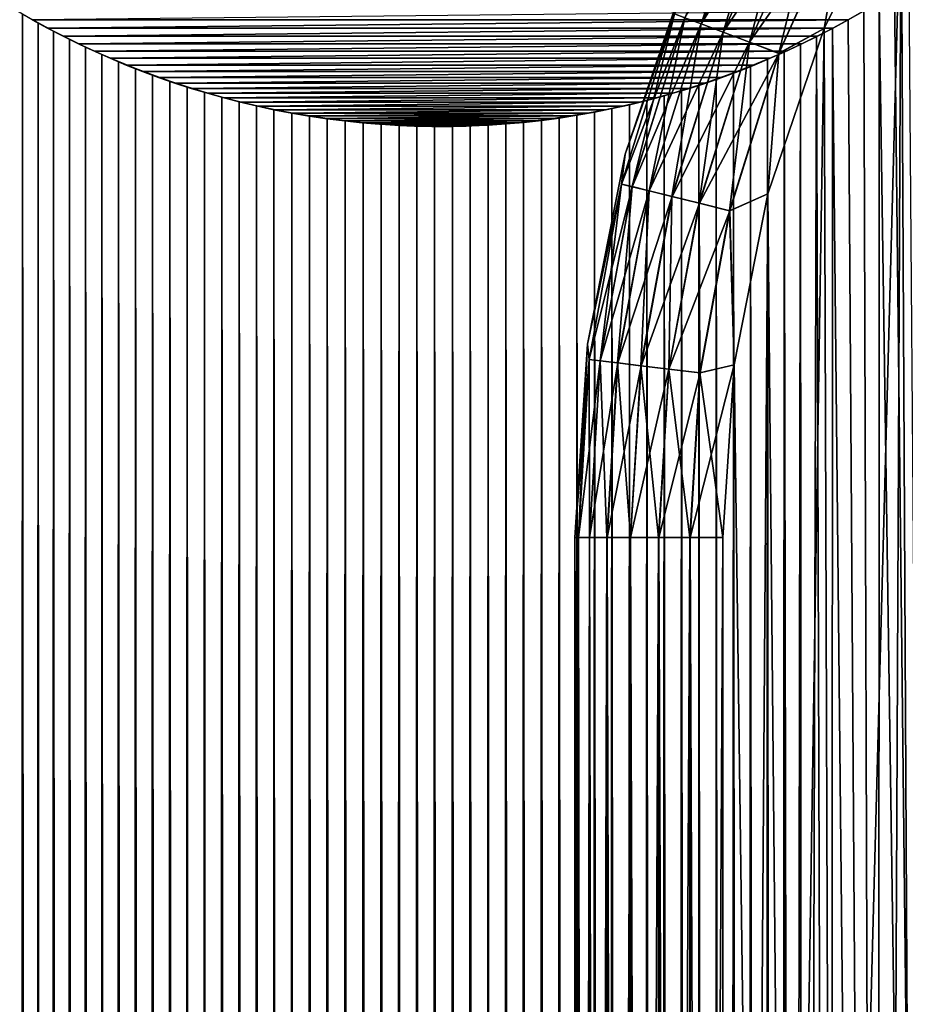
# Model space of a CAD drawing. Header units: metres. Extents: x -205 to 205, y -104 to 104.
# Tile 358 of 656: x -199.35 to -193.37, y 51.49 to 58.14. Entities that reach past the tile are written whole.
import ezdxf

# ---------------------------------------------------------------- set-up
doc = ezdxf.new("R2010")
doc.units = ezdxf.units.M
doc.layers.add('solid_01_2-CONSUMER_EHM_BOX_SW0001', color=7, linetype='CONTINUOUS')

msp = doc.modelspace()

# ---------------------------------------------------------------- linework, layer by layer
at = {"layer": 'solid_01_2-CONSUMER_EHM_BOX_SW0001'}
for points in [[(-200.010849, -74.958488), (-200.010773, 75.041512), (-0.010778, 75.04142)], [(-0.010849, -74.95858), (-200.010849, -74.958488), (-0.010778, 75.04142)], [(-194.606049, 13.945733, 69), (-192.744415, 60.122799, 69), (-192.603119, 54.645905, 69)], [(-194.606049, 13.945733, 69), (-193.399063, 59.142429, 69), (-192.744415, 60.122799, 69)], [(-193.048401, -8.985271, 75), (-192.744415, 60.122799, 75), (-193.399063, 59.142429, 75)], [(-194.860794, 58.157139, 69.566925), (-194.37001, 59.247421, 69.566925), (-194.749435, 58.114895, 69.377037)], [(-194.37001, 59.247421, 69.566925), (-194.264542, 59.192062, 69.377037), (-194.749435, 58.114895, 69.377037)], [(-194.748779, 58.114643, 74.62384), (-194.263931, 59.191738, 74.62384), (-194.860336, 58.156963, 74.43409)], [(-194.749435, 58.114895, 69.377037), (-194.264542, 59.192062, 69.377037), (-194.601318, 58.058708, 69.218445)], [(-194.123505, 59.118027, 74.782249), (-194.263931, 59.191738, 74.62384), (-194.748779, 58.114643, 74.62384)], [(-194.606049, 13.945733, 69), (-193.920029, 58.084747, 69), (-193.399063, 59.142429, 69)], [(-194.264542, 59.192062, 69.377037), (-194.124283, 59.118435, 69.218445), (-194.601318, 58.058708, 69.218445)], [(-193.701996, -6.446854, 75), (-193.399063, 59.142429, 75), (-193.920029, 58.084743, 75)], [(-193.767975, 58.9314, 74.975174), (-193.920029, 58.084743, 75), (-193.399063, 59.142429, 75)], [(-193.768951, 58.931908, 69.02507), (-193.399063, 59.142429, 69), (-193.920029, 58.084747, 69)], [(-193.701996, -6.446854, 75), (-193.048401, -8.985271, 75), (-193.399063, 59.142429, 75)], [(-194.600494, 58.058399, 74.782249), (-194.123505, 59.118027, 74.782249), (-194.748779, 58.114643, 74.62384)], [(-194.601318, 58.058708, 69.218445), (-194.124283, 59.118435, 69.218445), (-194.423904, 57.991409, 69.099129)], [(-193.955383, 59.02977, 74.90136), (-194.123505, 59.118027, 74.782249), (-194.600494, 58.058399, 74.782249)], [(-194.124283, 59.118435, 69.218445), (-193.956268, 59.030239, 69.099129), (-194.423904, 57.991409, 69.099129)], [(-194.422958, 57.991051, 74.90136), (-193.955383, 59.02977, 74.90136), (-194.600494, 58.058399, 74.782249)], [(-194.423904, 57.991409, 69.099129), (-193.956268, 59.030239, 69.099129), (-194.226089, 57.916374, 69.02507)], [(-193.767975, 58.9314, 74.975174), (-193.955383, 59.02977, 74.90136), (-194.422958, 57.991051, 74.90136)], [(-193.956268, 59.030239, 69.099129), (-193.768951, 58.931908, 69.02507), (-194.226089, 57.916374, 69.02507)], [(-194.225067, 57.915985, 74.975174), (-193.767975, 58.9314, 74.975174), (-194.422958, 57.991051, 74.90136)], [(-194.226089, 57.916374, 69.02507), (-193.768951, 58.931908, 69.02507), (-193.920029, 58.084747, 69)], [(-194.225067, 57.915985, 74.975174), (-193.920029, 58.084743, 75), (-193.767975, 58.9314, 74.975174)], [(-194.841644, 58.4729, 74), (-195.262192, 57.234287, 74), (-194.929581, 58.183231, 74.222519)], [(-195.262192, 57.234287, 70), (-195.262192, 57.234287, 74), (-194.841644, 58.4729, 74)], [(-195.262192, 57.234287, 70), (-194.841644, 58.4729, 74), (-194.841644, 58.4729, 70)], [(-195.262192, 57.234287, 70), (-194.841644, 58.4729, 70), (-194.929825, 58.183319, 69.778572)], [(-193.115158, 28.704361, 1.5), (-193.344589, 58.400642, 1.5), (-193.445541, 58.333149, 1.5)], [(-193.115158, 28.704361, 1.5), (-193.445541, 58.333149, 1.5), (-193.548065, 58.267643, 1.5)], [(-193.55423, 27.846224, 1.5), (-193.548065, 58.267643, 1.5), (-193.651993, 58.204315, 1.5)], [(-193.55423, 27.846224, 1.5), (-193.115158, 28.704361, 1.5), (-193.548065, 58.267643, 1.5)], [(-199.369644, -58.121288, 1.5), (-199.329758, 58.18029, 1.5), (-199.432373, 58.241474, 1.5)], [(-193.65506, 58.201931, 1.571667), (-199.264801, 58.143463, 1.571667), (-193.756775, 58.143459, 1.571667)], [(-193.55423, 27.846224, 1.5), (-193.651993, 58.204315, 1.5), (-193.757141, 58.14336, 1.5)], [(-193.65506, 58.201931, 1.571667), (-193.757141, 58.14336, 1.5), (-193.651993, 58.204315, 1.5)], [(-193.65506, 58.201931, 1.571667), (-193.756775, 58.143459, 1.571667), (-193.757141, 58.14336, 1.5)], [(-199.369644, -58.121288, 1.5), (-199.264481, -58.060333, 1.5), (-199.329758, 58.18029, 1.5)], [(-199.264481, -58.060333, 1.5), (-199.225876, 58.121506, 1.5), (-199.329758, 58.18029, 1.5)], [(-199.264801, 58.143463, 1.571667), (-199.329758, 58.18029, 1.5), (-199.225876, 58.121506, 1.5)], [(-199.161728, 58.087025, 1.571667), (-199.264801, 58.143463, 1.571667), (-199.225876, 58.121506, 1.5)], [(-193.756775, 58.143459, 1.571667), (-199.264801, 58.143463, 1.571667), (-199.161728, 58.087025, 1.571667)], [(-193.756775, 58.143459, 1.571667), (-199.161728, 58.087025, 1.571667), (-193.859848, 58.087021, 1.571667)], [(-195.288269, 57.033314, 69.778572), (-194.929825, 58.183319, 69.778572), (-195.216599, 57.015644, 69.566925)], [(-195.262192, 57.234287, 70), (-194.929825, 58.183319, 69.778572), (-195.288269, 57.033314, 69.778572)], [(-195.262192, 57.234287, 74), (-195.288025, 57.033253, 74.222519), (-194.929581, 58.183231, 74.222519)], [(-194.860336, 58.156963, 74.43409), (-194.929581, 58.183231, 74.222519), (-195.288025, 57.033253, 74.222519)], [(-195.216125, 57.015526, 74.43409), (-194.860336, 58.156963, 74.43409), (-195.288025, 57.033253, 74.222519)], [(-194.929825, 58.183319, 69.778572), (-194.860794, 58.157139, 69.566925), (-195.216599, 57.015644, 69.566925)], [(-195.216599, 57.015644, 69.566925), (-194.860794, 58.157139, 69.566925), (-195.100952, 56.987129, 69.377037)], [(-194.748779, 58.114643, 74.62384), (-194.860336, 58.156963, 74.43409), (-195.216125, 57.015526, 74.43409)], [(-194.860794, 58.157139, 69.566925), (-194.749435, 58.114895, 69.377037), (-195.100952, 56.987129, 69.377037)], [(-193.55423, 27.846224, 1.5), (-193.757141, 58.14336, 1.5), (-193.863373, 58.084969, 1.5)], [(-193.859848, 58.087021, 1.571667), (-193.863373, 58.084969, 1.5), (-193.757141, 58.14336, 1.5)], [(-193.756775, 58.143459, 1.571667), (-193.859848, 58.087021, 1.571667), (-193.757141, 58.14336, 1.5)], [(-199.264481, -58.060333, 1.5), (-199.158249, -58.001942, 1.5), (-199.225876, 58.121506, 1.5)], [(-199.158249, -58.001942, 1.5), (-199.120819, 58.065292, 1.5), (-199.225876, 58.121506, 1.5)], [(-199.161728, 58.087025, 1.571667), (-199.225876, 58.121506, 1.5), (-199.120819, 58.065292, 1.5)], [(-199.057434, 58.032673, 1.571667), (-199.161728, 58.087025, 1.571667), (-199.120819, 58.065292, 1.5)], [(-193.859848, 58.087021, 1.571667), (-199.161728, 58.087025, 1.571667), (-199.057434, 58.032673, 1.571667)], [(-199.158249, -58.001942, 1.5), (-199.051147, -57.946308, 1.5), (-199.120819, 58.065292, 1.5)], [(-199.051147, -57.946308, 1.5), (-199.014053, 58.011265, 1.5), (-199.120819, 58.065292, 1.5)], [(-199.057434, 58.032673, 1.571667), (-199.120819, 58.065292, 1.5), (-199.014053, 58.011265, 1.5)], [(-193.859848, 58.087021, 1.571667), (-199.057434, 58.032673, 1.571667), (-193.964127, 58.032673, 1.571667)], [(-195.100266, 56.986961, 74.62384), (-194.748779, 58.114643, 74.62384), (-195.216125, 57.015526, 74.43409)], [(-195.100952, 56.987129, 69.377037), (-194.749435, 58.114895, 69.377037), (-194.947144, 56.949207, 69.218445)], [(-194.600494, 58.058399, 74.782249), (-194.748779, 58.114643, 74.62384), (-195.100266, 56.986961, 74.62384)], [(-194.749435, 58.114895, 69.377037), (-194.601318, 58.058708, 69.218445), (-194.947144, 56.949207, 69.218445)], [(-194.606049, 13.945733, 69), (-194.29866, 56.966518, 69), (-193.920029, 58.084747, 69)], [(-194.226089, 57.916374, 69.02507), (-193.920029, 58.084747, 69), (-194.29866, 56.966518, 69)], [(-193.701996, -6.446854, 75), (-193.920029, 58.084743, 75), (-194.29866, 56.966515, 75)], [(-194.225067, 57.915985, 74.975174), (-194.29866, 56.966515, 75), (-193.920029, 58.084743, 75)], [(-193.871414, 26.939606, 1.5), (-193.863373, 58.084969, 1.5), (-193.97049, 58.029331, 1.5)], [(-193.964127, 58.032673, 1.571667), (-193.97049, 58.029331, 1.5), (-193.863373, 58.084969, 1.5)], [(-193.859848, 58.087021, 1.571667), (-193.964127, 58.032673, 1.571667), (-193.863373, 58.084969, 1.5)], [(-193.871414, 26.939606, 1.5), (-193.55423, 27.846224, 1.5), (-193.863373, 58.084969, 1.5)], [(-198.952026, 57.980469, 1.571667), (-199.057434, 58.032673, 1.571667), (-199.014053, 58.011265, 1.5)], [(-193.964127, 58.032673, 1.571667), (-199.057434, 58.032673, 1.571667), (-198.952026, 57.980469, 1.571667)], [(-199.051147, -57.946308, 1.5), (-198.942535, -57.893078, 1.5), (-199.014053, 58.011265, 1.5)], [(-198.942535, -57.893078, 1.5), (-198.905136, 57.959, 1.5), (-199.014053, 58.011265, 1.5)], [(-198.952026, 57.980469, 1.571667), (-199.014053, 58.011265, 1.5), (-198.905136, 57.959, 1.5)], [(-193.964127, 58.032673, 1.571667), (-198.952026, 57.980469, 1.571667), (-194.06955, 57.980465, 1.571667)], [(-194.946289, 56.948997, 74.782249), (-194.600494, 58.058399, 74.782249), (-195.100266, 56.986961, 74.62384)], [(-194.947144, 56.949207, 69.218445), (-194.601318, 58.058708, 69.218445), (-194.762909, 56.903786, 69.099129)], [(-194.422958, 57.991051, 74.90136), (-194.600494, 58.058399, 74.782249), (-194.946289, 56.948997, 74.782249)], [(-194.601318, 58.058708, 69.218445), (-194.423904, 57.991409, 69.099129), (-194.762909, 56.903786, 69.099129)], [(-194.064041, 26.001619, 1.5), (-193.97049, 58.029331, 1.5), (-194.079086, 57.976101, 1.5)], [(-194.06955, 57.980465, 1.571667), (-194.079086, 57.976101, 1.5), (-193.97049, 58.029331, 1.5)], [(-193.964127, 58.032673, 1.571667), (-194.06955, 57.980465, 1.571667), (-193.97049, 58.029331, 1.5)], [(-194.064041, 26.001619, 1.5), (-193.871414, 26.939606, 1.5), (-193.97049, 58.029331, 1.5)], [(-198.845612, 57.930458, 1.571667), (-198.952026, 57.980469, 1.571667), (-198.905136, 57.959, 1.5)], [(-194.06955, 57.980465, 1.571667), (-198.952026, 57.980469, 1.571667), (-198.845612, 57.930458, 1.571667)], [(-198.942535, -57.893078, 1.5), (-198.831909, -57.841839, 1.5), (-198.905136, 57.959, 1.5)], [(-198.831909, -57.841839, 1.5), (-198.794312, 57.908623, 1.5), (-198.905136, 57.959, 1.5)], [(-198.845612, 57.930458, 1.571667), (-198.905136, 57.959, 1.5), (-198.794312, 57.908623, 1.5)], [(-194.06955, 57.980465, 1.571667), (-198.845612, 57.930458, 1.571667), (-194.175949, 57.930458, 1.571667)], [(-198.738312, 57.882702, 1.571667), (-198.845612, 57.930458, 1.571667), (-198.794312, 57.908623, 1.5)], [(-194.175949, 57.930458, 1.571667), (-198.845612, 57.930458, 1.571667), (-198.738312, 57.882702, 1.571667)], [(-194.175949, 57.930458, 1.571667), (-198.738312, 57.882702, 1.571667), (-194.283264, 57.882702, 1.571667)], [(-194.761917, 56.903542, 74.90136), (-194.422958, 57.991051, 74.90136), (-194.946289, 56.948997, 74.782249)], [(-194.762909, 56.903786, 69.099129), (-194.423904, 57.991409, 69.099129), (-194.557495, 56.853138, 69.02507)], [(-194.225067, 57.915985, 74.975174), (-194.422958, 57.991051, 74.90136), (-194.761917, 56.903542, 74.90136)], [(-194.423904, 57.991409, 69.099129), (-194.226089, 57.916374, 69.02507), (-194.557495, 56.853138, 69.02507)], [(-194.175949, 57.930458, 1.571667), (-194.283264, 57.882702, 1.571667), (-194.189728, 57.924862, 1.5)], [(-194.130249, 25.041512, 1.5), (-194.079086, 57.976101, 1.5), (-194.189728, 57.924862, 1.5)], [(-194.175949, 57.930458, 1.571667), (-194.189728, 57.924862, 1.5), (-194.079086, 57.976101, 1.5)], [(-194.06955, 57.980465, 1.571667), (-194.175949, 57.930458, 1.571667), (-194.079086, 57.976101, 1.5)], [(-194.130249, 25.041512, 1.5), (-194.064041, 26.001619, 1.5), (-194.079086, 57.976101, 1.5)], [(-198.831909, -57.841839, 1.5), (-198.719498, -57.792683, 1.5), (-198.794312, 57.908623, 1.5)], [(-198.719498, -57.792683, 1.5), (-198.681839, 57.860264, 1.5), (-198.794312, 57.908623, 1.5)], [(-198.738312, 57.882702, 1.571667), (-198.794312, 57.908623, 1.5), (-198.681839, 57.860264, 1.5)], [(-198.630234, 57.837254, 1.571667), (-198.738312, 57.882702, 1.571667), (-198.681839, 57.860264, 1.5)], [(-194.283264, 57.882702, 1.571667), (-198.738312, 57.882702, 1.571667), (-198.630234, 57.837254, 1.571667)], [(-194.283264, 57.882702, 1.571667), (-198.630234, 57.837254, 1.571667), (-194.391342, 57.837254, 1.571667)], [(-194.556427, 56.852879, 74.975174), (-194.225067, 57.915985, 74.975174), (-194.761917, 56.903542, 74.90136)], [(-194.557495, 56.853138, 69.02507), (-194.226089, 57.916374, 69.02507), (-194.29866, 56.966518, 69)], [(-194.556427, 56.852879, 74.975174), (-194.29866, 56.966515, 75), (-194.225067, 57.915985, 74.975174)], [(-194.339798, -57.777241, 1.5), (-194.302124, 57.87571, 1.5), (-194.416046, 57.828735, 1.5)], [(-194.391342, 57.837254, 1.571667), (-194.416046, 57.828735, 1.5), (-194.302124, 57.87571, 1.5)], [(-194.283264, 57.882702, 1.571667), (-194.391342, 57.837254, 1.571667), (-194.302124, 57.87571, 1.5)], [(-194.339798, -57.777241, 1.5), (-194.22731, -57.8256, 1.5), (-194.302124, 57.87571, 1.5)], [(-194.22731, -57.8256, 1.5), (-194.189728, 57.924862, 1.5), (-194.302124, 57.87571, 1.5)], [(-194.283264, 57.882702, 1.571667), (-194.302124, 57.87571, 1.5), (-194.189728, 57.924862, 1.5)], [(-194.130264, -24.958488, 1.5), (-194.189728, 57.924862, 1.5), (-194.22731, -57.8256, 1.5)], [(-194.130264, -24.958488, 1.5), (-194.130249, 25.041512, 1.5), (-194.189728, 57.924862, 1.5)], [(-198.719498, -57.792683, 1.5), (-198.605576, -57.745712, 1.5), (-198.681839, 57.860264, 1.5)], [(-198.605576, -57.745712, 1.5), (-198.567947, 57.814045, 1.5), (-198.681839, 57.860264, 1.5)], [(-198.630234, 57.837254, 1.571667), (-198.681839, 57.860264, 1.5), (-198.567947, 57.814045, 1.5)], [(-198.5215, 57.794167, 1.571667), (-198.630234, 57.837254, 1.571667), (-198.567947, 57.814045, 1.5)], [(-194.391342, 57.837254, 1.571667), (-198.630234, 57.837254, 1.571667), (-198.5215, 57.794167, 1.571667)], [(-198.605576, -57.745712, 1.5), (-198.490387, -57.701012, 1.5), (-198.567947, 57.814045, 1.5)], [(-198.490387, -57.701012, 1.5), (-198.452911, 57.770096, 1.5), (-198.567947, 57.814045, 1.5)], [(-198.5215, 57.794167, 1.571667), (-198.567947, 57.814045, 1.5), (-198.452911, 57.770096, 1.5)], [(-194.391342, 57.837254, 1.571667), (-198.5215, 57.794167, 1.571667), (-194.500076, 57.794167, 1.571667)], [(-194.453674, -57.731022, 1.5), (-194.416046, 57.828735, 1.5), (-194.531235, 57.784039, 1.5)], [(-194.500076, 57.794167, 1.571667), (-194.531235, 57.784039, 1.5), (-194.416046, 57.828735, 1.5)], [(-194.391342, 57.837254, 1.571667), (-194.500076, 57.794167, 1.571667), (-194.416046, 57.828735, 1.5)], [(-194.453674, -57.731022, 1.5), (-194.339798, -57.777241, 1.5), (-194.416046, 57.828735, 1.5)], [(-198.412216, 57.753494, 1.571667), (-198.5215, 57.794167, 1.571667), (-198.452911, 57.770096, 1.5)], [(-194.500076, 57.794167, 1.571667), (-198.5215, 57.794167, 1.571667), (-198.412216, 57.753494, 1.571667)], [(-198.490387, -57.701012, 1.5), (-198.374191, -57.658684, 1.5), (-198.452911, 57.770096, 1.5)], [(-198.374191, -57.658684, 1.5), (-198.336975, 57.728539, 1.5), (-198.452911, 57.770096, 1.5)], [(-198.412216, 57.753494, 1.571667), (-198.452911, 57.770096, 1.5), (-198.336975, 57.728539, 1.5)], [(-194.500076, 57.794167, 1.571667), (-198.412216, 57.753494, 1.571667), (-194.60936, 57.753494, 1.571667)], [(-198.30249, 57.715294, 1.571667), (-198.412216, 57.753494, 1.571667), (-198.336975, 57.728539, 1.5)], [(-194.60936, 57.753494, 1.571667), (-198.412216, 57.753494, 1.571667), (-198.30249, 57.715294, 1.571667)], [(-194.60936, 57.753494, 1.571667), (-198.30249, 57.715294, 1.571667), (-194.71907, 57.715294, 1.571667)], [(-194.684647, -57.645512, 1.5), (-194.64743, 57.741711, 1.5), (-194.764374, 57.701847, 1.5)], [(-194.71907, 57.715294, 1.571667), (-194.764374, 57.701847, 1.5), (-194.64743, 57.741711, 1.5)], [(-194.60936, 57.753494, 1.571667), (-194.71907, 57.715294, 1.571667), (-194.64743, 57.741711, 1.5)], [(-194.684647, -57.645512, 1.5), (-194.56871, -57.687069, 1.5), (-194.64743, 57.741711, 1.5)], [(-194.56871, -57.687069, 1.5), (-194.531235, 57.784039, 1.5), (-194.64743, 57.741711, 1.5)], [(-194.60936, 57.753494, 1.571667), (-194.64743, 57.741711, 1.5), (-194.531235, 57.784039, 1.5)], [(-194.500076, 57.794167, 1.571667), (-194.60936, 57.753494, 1.571667), (-194.531235, 57.784039, 1.5)], [(-194.56871, -57.687069, 1.5), (-194.453674, -57.731022, 1.5), (-194.531235, 57.784039, 1.5)], [(-198.374191, -57.658684, 1.5), (-198.257248, -57.618824, 1.5), (-198.336975, 57.728539, 1.5)], [(-198.257248, -57.618824, 1.5), (-198.220383, 57.689499, 1.5), (-198.336975, 57.728539, 1.5)], [(-198.30249, 57.715294, 1.571667), (-198.336975, 57.728539, 1.5), (-198.220383, 57.689499, 1.5)], [(-198.192429, 57.679611, 1.571667), (-198.30249, 57.715294, 1.571667), (-198.220383, 57.689499, 1.5)], [(-194.71907, 57.715294, 1.571667), (-198.30249, 57.715294, 1.571667), (-198.192429, 57.679611, 1.571667)], [(-198.257248, -57.618824, 1.5), (-198.139801, -57.581524, 1.5), (-198.220383, 57.689499, 1.5)], [(-198.139801, -57.581524, 1.5), (-198.103394, 57.653107, 1.5), (-198.220383, 57.689499, 1.5)], [(-198.192429, 57.679611, 1.571667), (-198.220383, 57.689499, 1.5), (-198.103394, 57.653107, 1.5)], [(-194.71907, 57.715294, 1.571667), (-198.192429, 57.679611, 1.571667), (-194.829147, 57.679611, 1.571667)], [(-198.081253, 57.646221, 1.571667), (-198.192429, 57.679611, 1.571667), (-198.103394, 57.653107, 1.5)], [(-194.829147, 57.679611, 1.571667), (-198.192429, 57.679611, 1.571667), (-198.081253, 57.646221, 1.571667)], [(-194.829147, 57.679611, 1.571667), (-198.081253, 57.646221, 1.571667), (-194.940308, 57.646221, 1.571667)], [(-194.918243, -57.570084, 1.5), (-194.881821, 57.664547, 1.5), (-194.999512, 57.629898, 1.5)], [(-194.940308, 57.646221, 1.571667), (-194.999512, 57.629898, 1.5), (-194.881821, 57.664547, 1.5)], [(-194.829147, 57.679611, 1.571667), (-194.940308, 57.646221, 1.571667), (-194.881821, 57.664547, 1.5)], [(-194.918243, -57.570084, 1.5), (-194.801239, -57.606476, 1.5), (-194.881821, 57.664547, 1.5)], [(-194.801239, -57.606476, 1.5), (-194.764374, 57.701847, 1.5), (-194.881821, 57.664547, 1.5)], [(-194.829147, 57.679611, 1.571667), (-194.881821, 57.664547, 1.5), (-194.764374, 57.701847, 1.5)], [(-194.71907, 57.715294, 1.571667), (-194.829147, 57.679611, 1.571667), (-194.764374, 57.701847, 1.5)], [(-194.801239, -57.606476, 1.5), (-194.684647, -57.645512, 1.5), (-194.764374, 57.701847, 1.5)], [(-198.139801, -57.581524, 1.5), (-198.02211, -57.546875, 1.5), (-198.103394, 57.653107, 1.5)], [(-198.02211, -57.546875, 1.5), (-197.986237, 57.619488, 1.5), (-198.103394, 57.653107, 1.5)], [(-198.081253, 57.646221, 1.571667), (-198.103394, 57.653107, 1.5), (-197.986237, 57.619488, 1.5)], [(-197.968704, 57.615021, 1.571667), (-198.081253, 57.646221, 1.571667), (-197.986237, 57.619488, 1.5)], [(-194.940308, 57.646221, 1.571667), (-198.081253, 57.646221, 1.571667), (-197.968704, 57.615021, 1.571667)], [(-198.02211, -57.546875, 1.5), (-197.904434, -57.51498, 1.5), (-197.986237, 57.619488, 1.5)], [(-197.904434, -57.51498, 1.5), (-197.869202, 57.588764, 1.5), (-197.986237, 57.619488, 1.5)], [(-197.968704, 57.615021, 1.571667), (-197.986237, 57.619488, 1.5), (-197.869202, 57.588764, 1.5)], [(-194.940308, 57.646221, 1.571667), (-197.968704, 57.615021, 1.571667), (-195.052872, 57.615021, 1.571667)], [(-197.854935, 57.58604, 1.571667), (-197.968704, 57.615021, 1.571667), (-197.869202, 57.588764, 1.5)], [(-195.052872, 57.615021, 1.571667), (-197.968704, 57.615021, 1.571667), (-197.854935, 57.58604, 1.571667)], [(-195.052872, 57.615021, 1.571667), (-197.854935, 57.58604, 1.571667), (-195.166641, 57.58604, 1.571667)], [(-195.152435, -57.505741, 1.5), (-195.117203, 57.598003, 1.5), (-195.234604, 57.568951, 1.5)], [(-195.166641, 57.58604, 1.571667), (-195.234604, 57.568951, 1.5), (-195.117203, 57.598003, 1.5)], [(-195.052872, 57.615021, 1.571667), (-195.166641, 57.58604, 1.571667), (-195.117203, 57.598003, 1.5)], [(-195.152435, -57.505741, 1.5), (-195.035385, -57.536465, 1.5), (-195.117203, 57.598003, 1.5)], [(-195.035385, -57.536465, 1.5), (-194.999512, 57.629898, 1.5), (-195.117203, 57.598003, 1.5)], [(-195.052872, 57.615021, 1.571667), (-195.117203, 57.598003, 1.5), (-194.999512, 57.629898, 1.5)], [(-194.940308, 57.646221, 1.571667), (-195.052872, 57.615021, 1.571667), (-194.999512, 57.629898, 1.5)], [(-195.035385, -57.536465, 1.5), (-194.918243, -57.570084, 1.5), (-194.999512, 57.629898, 1.5)], [(-197.904434, -57.51498, 1.5), (-197.787018, -57.485928, 1.5), (-197.869202, 57.588764, 1.5)], [(-197.787018, -57.485928, 1.5), (-197.751724, 57.560802, 1.5), (-197.869202, 57.588764, 1.5)], [(-197.854935, 57.58604, 1.571667), (-197.869202, 57.588764, 1.5), (-197.751724, 57.560802, 1.5)], [(-197.740097, 57.559311, 1.571667), (-197.854935, 57.58604, 1.571667), (-197.751724, 57.560802, 1.5)], [(-195.166641, 57.58604, 1.571667), (-197.854935, 57.58604, 1.571667), (-197.740097, 57.559311, 1.571667)], [(-197.787018, -57.485928, 1.5), (-197.669449, -57.459629, 1.5), (-197.751724, 57.560802, 1.5)], [(-197.669449, -57.459629, 1.5), (-197.633224, 57.535378, 1.5), (-197.751724, 57.560802, 1.5)], [(-197.740097, 57.559311, 1.571667), (-197.751724, 57.560802, 1.5), (-197.633224, 57.535378, 1.5)], [(-195.166641, 57.58604, 1.571667), (-197.740097, 57.559311, 1.571667), (-195.281464, 57.559311, 1.571667)], [(-197.624374, 57.534866, 1.571667), (-197.740097, 57.559311, 1.571667), (-197.633224, 57.535378, 1.5)], [(-195.281464, 57.559311, 1.571667), (-197.740097, 57.559311, 1.571667), (-197.624374, 57.534866, 1.571667)], [(-197.669449, -57.459629, 1.5), (-197.551208, -57.435921, 1.5), (-197.633224, 57.535378, 1.5)], [(-197.551208, -57.435921, 1.5), (-197.51387, 57.512505, 1.5), (-197.633224, 57.535378, 1.5)], [(-197.624374, 57.534866, 1.571667), (-197.633224, 57.535378, 1.5), (-197.51387, 57.512505, 1.5)], [(-195.281464, 57.559311, 1.571667), (-197.624374, 57.534866, 1.571667), (-195.397202, 57.534863, 1.571667)], [(-197.507904, 57.512726, 1.571667), (-197.624374, 57.534866, 1.571667), (-197.51387, 57.512505, 1.5)], [(-195.397202, 57.534863, 1.571667), (-197.624374, 57.534866, 1.571667), (-197.507904, 57.512726, 1.571667)], [(-195.397202, 57.534863, 1.571667), (-197.507904, 57.512726, 1.571667), (-195.513672, 57.512726, 1.571667)], [(-195.397202, 57.534863, 1.571667), (-195.513672, 57.512726, 1.571667), (-195.470413, 57.518948, 1.5)], [(-195.388412, -57.452354, 1.5), (-195.352173, 57.542652, 1.5), (-195.470413, 57.518948, 1.5)], [(-195.397202, 57.534863, 1.571667), (-195.470413, 57.518948, 1.5), (-195.352173, 57.542652, 1.5)], [(-195.281464, 57.559311, 1.571667), (-195.397202, 57.534863, 1.571667), (-195.352173, 57.542652, 1.5)], [(-195.388412, -57.452354, 1.5), (-195.269913, -57.477776, 1.5), (-195.352173, 57.542652, 1.5)], [(-195.269913, -57.477776, 1.5), (-195.234604, 57.568951, 1.5), (-195.352173, 57.542652, 1.5)], [(-195.281464, 57.559311, 1.571667), (-195.352173, 57.542652, 1.5), (-195.234604, 57.568951, 1.5)], [(-195.166641, 57.58604, 1.571667), (-195.281464, 57.559311, 1.571667), (-195.234604, 57.568951, 1.5)], [(-195.269913, -57.477776, 1.5), (-195.152435, -57.505741, 1.5), (-195.234604, 57.568951, 1.5)], [(-197.551208, -57.435921, 1.5), (-197.432388, -57.41481, 1.5), (-197.51387, 57.512505, 1.5)], [(-197.507904, 57.512726, 1.571667), (-197.51387, 57.512505, 1.5), (-197.393845, 57.492191, 1.5)], [(-197.432388, -57.41481, 1.5), (-197.393845, 57.492191, 1.5), (-197.51387, 57.512505, 1.5)], [(-197.390854, 57.492931, 1.571667), (-197.507904, 57.512726, 1.571667), (-197.393845, 57.492191, 1.5)], [(-195.513672, 57.512726, 1.571667), (-197.507904, 57.512726, 1.571667), (-197.390854, 57.492931, 1.571667)], [(-197.432388, -57.41481, 1.5), (-197.313095, -57.39629, 1.5), (-197.393845, 57.492191, 1.5)], [(-197.390854, 57.492931, 1.571667), (-197.393845, 57.492191, 1.5), (-197.2733, 57.474438, 1.5)], [(-197.313095, -57.39629, 1.5), (-197.2733, 57.474438, 1.5), (-197.393845, 57.492191, 1.5)], [(-195.513672, 57.512726, 1.571667), (-197.390854, 57.492931, 1.571667), (-195.630722, 57.492931, 1.571667)], [(-197.273392, 57.475502, 1.571667), (-197.390854, 57.492931, 1.571667), (-197.2733, 57.474438, 1.5)], [(-195.630722, 57.492931, 1.571667), (-197.390854, 57.492931, 1.571667), (-197.273392, 57.475502, 1.571667)], [(-197.313095, -57.39629, 1.5), (-197.19342, -57.38036, 1.5), (-197.2733, 57.474438, 1.5)], [(-195.630722, 57.492931, 1.571667), (-197.273392, 57.475502, 1.571667), (-195.748184, 57.475502, 1.571667)], [(-197.15567, 57.460476, 1.571667), (-197.273392, 57.475502, 1.571667), (-197.2733, 57.474438, 1.5)], [(-195.748184, 57.475502, 1.571667), (-197.273392, 57.475502, 1.571667), (-197.15567, 57.460476, 1.571667)], [(-197.19342, -57.38036, 1.5), (-197.152405, 57.459255, 1.5), (-197.2733, 57.474438, 1.5)], [(-197.15567, 57.460476, 1.571667), (-197.2733, 57.474438, 1.5), (-197.152405, 57.459255, 1.5)], [(-195.748184, 57.475502, 1.571667), (-197.15567, 57.460476, 1.571667), (-195.865906, 57.460476, 1.571667)], [(-195.748184, 57.475502, 1.571667), (-195.865906, 57.460476, 1.571667), (-195.828217, 57.463383, 1.5)], [(-195.748337, -57.391415, 1.5), (-195.708527, 57.479313, 1.5), (-195.828217, 57.463383, 1.5)], [(-195.748184, 57.475502, 1.571667), (-195.828217, 57.463383, 1.5), (-195.708527, 57.479313, 1.5)], [(-195.748337, -57.391415, 1.5), (-195.627792, -57.409164, 1.5), (-195.708527, 57.479313, 1.5)], [(-195.630722, 57.492931, 1.571667), (-195.748184, 57.475502, 1.571667), (-195.708527, 57.479313, 1.5)], [(-195.627792, -57.409164, 1.5), (-195.589233, 57.497833, 1.5), (-195.708527, 57.479313, 1.5)], [(-195.630722, 57.492931, 1.571667), (-195.708527, 57.479313, 1.5), (-195.589233, 57.497833, 1.5)], [(-195.513672, 57.512726, 1.571667), (-195.630722, 57.492931, 1.571667), (-195.589233, 57.497833, 1.5)], [(-195.627792, -57.409164, 1.5), (-195.507751, -57.429482, 1.5), (-195.589233, 57.497833, 1.5)], [(-195.507751, -57.429482, 1.5), (-195.470413, 57.518948, 1.5), (-195.589233, 57.497833, 1.5)], [(-195.513672, 57.512726, 1.571667), (-195.589233, 57.497833, 1.5), (-195.470413, 57.518948, 1.5)], [(-195.507751, -57.429482, 1.5), (-195.388412, -57.452354, 1.5), (-195.470413, 57.518948, 1.5)], [(-197.19342, -57.38036, 1.5), (-197.073456, -57.36702, 1.5), (-197.152405, 57.459255, 1.5)], [(-197.037857, 57.44788, 1.571667), (-197.15567, 57.460476, 1.571667), (-197.152405, 57.459255, 1.5)], [(-195.865906, 57.460476, 1.571667), (-197.15567, 57.460476, 1.571667), (-197.037857, 57.44788, 1.571667)], [(-197.073456, -57.36702, 1.5), (-197.031357, 57.446655, 1.5), (-197.152405, 57.459255, 1.5)], [(-197.037857, 57.44788, 1.571667), (-197.152405, 57.459255, 1.5), (-197.031357, 57.446655, 1.5)], [(-197.073456, -57.36702, 1.5), (-196.953308, -57.356274, 1.5), (-197.031357, 57.446655, 1.5)], [(-195.865906, 57.460476, 1.571667), (-197.037857, 57.44788, 1.571667), (-195.983719, 57.44788, 1.571667)], [(-196.920105, 57.437744, 1.571667), (-197.037857, 57.44788, 1.571667), (-197.031357, 57.446655, 1.5)], [(-195.983719, 57.44788, 1.571667), (-197.037857, 57.44788, 1.571667), (-196.920105, 57.437744, 1.571667)], [(-196.953308, -57.356274, 1.5), (-196.910294, 57.436642, 1.5), (-197.031357, 57.446655, 1.5)], [(-196.920105, 57.437744, 1.571667), (-197.031357, 57.446655, 1.5), (-196.910294, 57.436642, 1.5)], [(-196.953308, -57.356274, 1.5), (-196.833084, -57.348114, 1.5), (-196.910294, 57.436642, 1.5)], [(-195.983719, 57.44788, 1.571667), (-196.920105, 57.437744, 1.571667), (-196.101471, 57.437744, 1.571667)], [(-196.802567, 57.430096, 1.571667), (-196.920105, 57.437744, 1.571667), (-196.910294, 57.436642, 1.5)], [(-196.101471, 57.437744, 1.571667), (-196.920105, 57.437744, 1.571667), (-196.802567, 57.430096, 1.571667)], [(-196.833084, -57.348114, 1.5), (-196.789383, 57.429222, 1.5), (-196.910294, 57.436642, 1.5)], [(-196.802567, 57.430096, 1.571667), (-196.910294, 57.436642, 1.5), (-196.789383, 57.429222, 1.5)], [(-196.833084, -57.348114, 1.5), (-196.71286, -57.342545, 1.5), (-196.789383, 57.429222, 1.5)], [(-196.101471, 57.437744, 1.571667), (-196.802567, 57.430096, 1.571667), (-196.219009, 57.430096, 1.571667)], [(-196.685425, 57.424969, 1.571667), (-196.802567, 57.430096, 1.571667), (-196.789383, 57.429222, 1.5)], [(-196.219009, 57.430096, 1.571667), (-196.802567, 57.430096, 1.571667), (-196.685425, 57.424969, 1.571667)], [(-196.71286, -57.342545, 1.5), (-196.668823, 57.424404, 1.5), (-196.789383, 57.429222, 1.5)], [(-196.685425, 57.424969, 1.571667), (-196.789383, 57.429222, 1.5), (-196.668823, 57.424404, 1.5)], [(-196.71286, -57.342545, 1.5), (-196.592758, -57.339565, 1.5), (-196.668823, 57.424404, 1.5)], [(-196.219009, 57.430096, 1.571667), (-196.685425, 57.424969, 1.571667), (-196.336151, 57.424969, 1.571667)], [(-196.568832, 57.42239, 1.571667), (-196.685425, 57.424969, 1.571667), (-196.668823, 57.424404, 1.5)], [(-196.336151, 57.424969, 1.571667), (-196.685425, 57.424969, 1.571667), (-196.568832, 57.42239, 1.571667)], [(-196.592758, -57.339565, 1.5), (-196.548752, 57.422195, 1.5), (-196.668823, 57.424404, 1.5)], [(-196.568832, 57.42239, 1.571667), (-196.668823, 57.424404, 1.5), (-196.548752, 57.422195, 1.5)], [(-196.592758, -57.339565, 1.5), (-196.47287, -57.339172, 1.5), (-196.548752, 57.422195, 1.5)], [(-196.336151, 57.424969, 1.571667), (-196.568832, 57.42239, 1.571667), (-196.452744, 57.42239, 1.571667)], [(-196.452744, 57.42239, 1.571667), (-196.568832, 57.42239, 1.571667), (-196.548752, 57.422195, 1.5)], [(-196.47287, -57.339172, 1.5), (-196.428864, 57.422588, 1.5), (-196.548752, 57.422195, 1.5)], [(-196.452744, 57.42239, 1.571667), (-196.548752, 57.422195, 1.5), (-196.428864, 57.422588, 1.5)], [(-196.47287, -57.339172, 1.5), (-196.352814, -57.341381, 1.5), (-196.428864, 57.422588, 1.5)], [(-196.336151, 57.424969, 1.571667), (-196.452744, 57.42239, 1.571667), (-196.428864, 57.422588, 1.5)], [(-196.352814, -57.341381, 1.5), (-196.308762, 57.425571, 1.5), (-196.428864, 57.422588, 1.5)], [(-196.336151, 57.424969, 1.571667), (-196.428864, 57.422588, 1.5), (-196.308762, 57.425571, 1.5)], [(-196.352814, -57.341381, 1.5), (-196.232239, -57.346199, 1.5), (-196.308762, 57.425571, 1.5)], [(-196.219009, 57.430096, 1.571667), (-196.336151, 57.424969, 1.571667), (-196.308762, 57.425571, 1.5)], [(-196.232239, -57.346199, 1.5), (-196.188553, 57.431141, 1.5), (-196.308762, 57.425571, 1.5)], [(-196.219009, 57.430096, 1.571667), (-196.308762, 57.425571, 1.5), (-196.188553, 57.431141, 1.5)], [(-196.232239, -57.346199, 1.5), (-196.111343, -57.353619, 1.5), (-196.188553, 57.431141, 1.5)], [(-196.101471, 57.437744, 1.571667), (-196.219009, 57.430096, 1.571667), (-196.188553, 57.431141, 1.5)], [(-196.111343, -57.353619, 1.5), (-196.068314, 57.439297, 1.5), (-196.188553, 57.431141, 1.5)], [(-196.101471, 57.437744, 1.571667), (-196.188553, 57.431141, 1.5), (-196.068314, 57.439297, 1.5)], [(-196.111343, -57.353619, 1.5), (-195.99028, -57.363632, 1.5), (-196.068314, 57.439297, 1.5)], [(-195.983719, 57.44788, 1.571667), (-196.101471, 57.437744, 1.571667), (-196.068314, 57.439297, 1.5)], [(-195.99028, -57.363632, 1.5), (-195.948181, 57.450047, 1.5), (-196.068314, 57.439297, 1.5)], [(-195.983719, 57.44788, 1.571667), (-196.068314, 57.439297, 1.5), (-195.948181, 57.450047, 1.5)], [(-195.99028, -57.363632, 1.5), (-195.869217, -57.376232, 1.5), (-195.948181, 57.450047, 1.5)], [(-195.865906, 57.460476, 1.571667), (-195.983719, 57.44788, 1.571667), (-195.948181, 57.450047, 1.5)], [(-195.869217, -57.376232, 1.5), (-195.828217, 57.463383, 1.5), (-195.948181, 57.450047, 1.5)], [(-195.865906, 57.460476, 1.571667), (-195.948181, 57.450047, 1.5), (-195.828217, 57.463383, 1.5)], [(-195.869217, -57.376232, 1.5), (-195.748337, -57.391415, 1.5), (-195.828217, 57.463383, 1.5)], [(-195.262192, 57.234287, 74), (-195.517471, 55.951378, 74), (-195.288025, 57.033253, 74.222519)], [(-195.517471, 55.951378, 70), (-195.517471, 55.951378, 74), (-195.262192, 57.234287, 74)], [(-195.517471, 55.951378, 70), (-195.262192, 57.234287, 74), (-195.262192, 57.234287, 70)], [(-195.517471, 55.951378, 70), (-195.262192, 57.234287, 70), (-195.288269, 57.033314, 69.778572)], [(-195.517471, 55.951378, 70), (-195.288269, 57.033314, 69.778572), (-195.505478, 55.848488, 69.778572)], [(-195.517471, 55.951378, 74), (-195.505234, 55.848457, 74.222519), (-195.288025, 57.033253, 74.222519)], [(-195.505478, 55.848488, 69.778572), (-195.288269, 57.033314, 69.778572), (-195.432205, 55.839584, 69.566925)], [(-195.216125, 57.015526, 74.43409), (-195.288025, 57.033253, 74.222519), (-195.505234, 55.848457, 74.222519)], [(-195.431717, 55.839527, 74.43409), (-195.216125, 57.015526, 74.43409), (-195.505234, 55.848457, 74.222519)], [(-195.288269, 57.033314, 69.778572), (-195.216599, 57.015644, 69.566925), (-195.432205, 55.839584, 69.566925)], [(-195.432205, 55.839584, 69.566925), (-195.216599, 57.015644, 69.566925), (-195.313965, 55.825218, 69.377037)], [(-195.100266, 56.986961, 74.62384), (-195.216125, 57.015526, 74.43409), (-195.431717, 55.839527, 74.43409)], [(-195.216599, 57.015644, 69.566925), (-195.100952, 56.987129, 69.377037), (-195.313965, 55.825218, 69.377037)], [(-195.313263, 55.825134, 74.62384), (-195.100266, 56.986961, 74.62384), (-195.431717, 55.839527, 74.43409)], [(-195.313965, 55.825218, 69.377037), (-195.100952, 56.987129, 69.377037), (-195.156708, 55.806114, 69.218445)], [(-194.946289, 56.948997, 74.782249), (-195.100266, 56.986961, 74.62384), (-195.313263, 55.825134, 74.62384)], [(-195.155838, 55.806007, 74.782249), (-194.946289, 56.948997, 74.782249), (-195.313263, 55.825134, 74.62384)], [(-195.100952, 56.987129, 69.377037), (-194.947144, 56.949207, 69.218445), (-195.156708, 55.806114, 69.218445)], [(-195.156708, 55.806114, 69.218445), (-194.947144, 56.949207, 69.218445), (-194.968338, 55.78323, 69.099129)], [(-194.761917, 56.903542, 74.90136), (-194.946289, 56.948997, 74.782249), (-195.155838, 55.806007, 74.782249)], [(-194.947144, 56.949207, 69.218445), (-194.762909, 56.903786, 69.099129), (-194.968338, 55.78323, 69.099129)], [(-194.606049, 13.945733, 69), (-194.527252, 55.811527, 69), (-194.29866, 56.966518, 69)], [(-194.557495, 56.853138, 69.02507), (-194.29866, 56.966518, 69), (-194.527252, 55.811527, 69)], [(-194.556427, 56.852879, 74.975174), (-194.527252, 55.811523, 75), (-194.29866, 56.966515, 75)], [(-193.701996, -6.446854, 75), (-194.29866, 56.966515, 75), (-194.527252, 55.811523, 75)], [(-194.967331, 55.783108, 74.90136), (-194.761917, 56.903542, 74.90136), (-195.155838, 55.806007, 74.782249)], [(-194.968338, 55.78323, 69.099129), (-194.762909, 56.903786, 69.099129), (-194.758316, 55.757713, 69.02507)], [(-194.556427, 56.852879, 74.975174), (-194.761917, 56.903542, 74.90136), (-194.967331, 55.783108, 74.90136)], [(-194.762909, 56.903786, 69.099129), (-194.557495, 56.853138, 69.02507), (-194.758316, 55.757713, 69.02507)], [(-194.757233, 55.75758, 74.975174), (-194.556427, 56.852879, 74.975174), (-194.967331, 55.783108, 74.90136)], [(-194.758316, 55.757713, 69.02507), (-194.557495, 56.853138, 69.02507), (-194.527252, 55.811527, 69)], [(-194.757233, 55.75758, 74.975174), (-194.527252, 55.811523, 75), (-194.556427, 56.852879, 74.975174)], [(-195.517471, 55.951378, 74), (-195.603119, 54.646122, 74), (-195.505234, 55.848457, 74.222519)], [(-195.603119, 54.646122, 70), (-195.603119, 54.646122, 74), (-195.517471, 55.951378, 74)], [(-195.517471, 55.951378, 70), (-195.603119, 54.646122, 70), (-195.517471, 55.951378, 74)], [(-195.517471, 55.951378, 70), (-195.578293, 54.646118, 69.778572), (-195.603119, 54.646122, 70)], [(-195.517471, 55.951378, 70), (-195.505478, 55.848488, 69.778572), (-195.578293, 54.646118, 69.778572)], [(-195.603119, 54.646122, 74), (-195.578049, 54.646118, 74.222519), (-195.505234, 55.848457, 74.222519)], [(-195.505478, 55.848488, 69.778572), (-195.504471, 54.646114, 69.566925), (-195.578293, 54.646118, 69.778572)], [(-195.431717, 55.839527, 74.43409), (-195.505234, 55.848457, 74.222519), (-195.578049, 54.646118, 74.222519)], [(-195.503998, 54.646114, 74.43409), (-195.431717, 55.839527, 74.43409), (-195.578049, 54.646118, 74.222519)], [(-195.505478, 55.848488, 69.778572), (-195.432205, 55.839584, 69.566925), (-195.504471, 54.646114, 69.566925)], [(-195.432205, 55.839584, 69.566925), (-195.385376, 54.646103, 69.377037), (-195.504471, 54.646114, 69.566925)], [(-195.313263, 55.825134, 74.62384), (-195.431717, 55.839527, 74.43409), (-195.503998, 54.646114, 74.43409)], [(-195.384674, 54.646103, 74.62384), (-195.313263, 55.825134, 74.62384), (-195.503998, 54.646114, 74.43409)], [(-195.432205, 55.839584, 69.566925), (-195.313965, 55.825218, 69.377037), (-195.385376, 54.646103, 69.377037)], [(-195.313965, 55.825218, 69.377037), (-195.226959, 54.646091, 69.218445), (-195.385376, 54.646103, 69.377037)], [(-195.155838, 55.806007, 74.782249), (-195.313263, 55.825134, 74.62384), (-195.384674, 54.646103, 74.62384)], [(-195.226089, 54.646091, 74.782249), (-195.155838, 55.806007, 74.782249), (-195.384674, 54.646103, 74.62384)], [(-195.313965, 55.825218, 69.377037), (-195.156708, 55.806114, 69.218445), (-195.226959, 54.646091, 69.218445)], [(-195.156708, 55.806114, 69.218445), (-195.037201, 54.64608, 69.099129), (-195.226959, 54.646091, 69.218445)], [(-194.967331, 55.783108, 74.90136), (-195.155838, 55.806007, 74.782249), (-195.226089, 54.646091, 74.782249)], [(-195.156708, 55.806114, 69.218445), (-194.968338, 55.78323, 69.099129), (-195.037201, 54.64608, 69.099129)], [(-194.824539, 54.646065, 74.975174), (-194.603119, 54.646049, 75), (-194.527252, 55.811523, 75)], [(-194.824539, 54.646065, 74.975174), (-194.527252, 55.811523, 75), (-194.757233, 55.75758, 74.975174)], [(-194.758316, 55.757713, 69.02507), (-194.527252, 55.811527, 69), (-194.603119, 54.646049, 69)], [(-194.527252, 55.811523, 75), (-194.603119, 54.646049, 75), (-194.60704, 0.055722, 75)], [(-193.701996, -6.446854, 75), (-194.527252, 55.811523, 75), (-194.60704, 0.055722, 75)], [(-194.606049, 13.945733, 69), (-194.603119, 54.646049, 69), (-194.527252, 55.811527, 69)], [(-195.036194, 54.64608, 74.90136), (-194.967331, 55.783108, 74.90136), (-195.226089, 54.646091, 74.782249)], [(-194.968338, 55.78323, 69.099129), (-194.825638, 54.646065, 69.02507), (-195.037201, 54.64608, 69.099129)], [(-194.757233, 55.75758, 74.975174), (-194.967331, 55.783108, 74.90136), (-195.036194, 54.64608, 74.90136)], [(-194.824539, 54.646065, 74.975174), (-194.757233, 55.75758, 74.975174), (-195.036194, 54.64608, 74.90136)], [(-194.968338, 55.78323, 69.099129), (-194.758316, 55.757713, 69.02507), (-194.825638, 54.646065, 69.02507)], [(-194.758316, 55.757713, 69.02507), (-194.603119, 54.646049, 69), (-194.825638, 54.646065, 69.02507)], [(-195.603119, 54.646122, 74), (-195.60704, 0.055865, 74), (-195.58197, 0.055862, 74.222519)], [(-195.606094, 13.210773, 69.946754), (-195.60704, 0.055865, 74), (-195.603119, 54.646122, 74)], [(-195.606049, 13.945806, 70), (-195.606094, 13.210773, 69.946754), (-195.603119, 54.646122, 74)], [(-195.603119, 54.646122, 70), (-195.606049, 13.945806, 70), (-195.603119, 54.646122, 74)], [(-195.578293, 54.646118, 69.778572), (-195.606049, 13.945806, 70), (-195.603119, 54.646122, 70)], [(-195.578293, 54.646118, 69.778572), (-195.580963, 13.945804, 69.777481), (-195.606049, 13.945806, 70)], [(-195.603119, 54.646122, 74), (-195.58197, 0.055862, 74.222519), (-195.578049, 54.646118, 74.222519)], [(-195.578049, 54.646118, 74.222519), (-195.58197, 0.055862, 74.222519), (-195.508011, 0.055851, 74.433884)], [(-195.578293, 54.646118, 69.778572), (-195.504471, 54.646114, 69.566925), (-195.580963, 13.945804, 69.777481)], [(-195.504471, 54.646114, 69.566925), (-195.507019, 13.945798, 69.566116), (-195.580963, 13.945804, 69.777481)], [(-195.503998, 54.646114, 74.43409), (-195.578049, 54.646118, 74.222519), (-195.508011, 0.055851, 74.433884)], [(-195.503998, 54.646114, 74.43409), (-195.508011, 0.055851, 74.433884), (-195.38887, 0.055834, 74.623489)], [(-195.504471, 54.646114, 69.566925), (-195.385376, 54.646103, 69.377037), (-195.507019, 13.945798, 69.566116)], [(-195.385376, 54.646103, 69.377037), (-195.387878, 13.945789, 69.376511), (-195.507019, 13.945798, 69.566116)], [(-195.384674, 54.646103, 74.62384), (-195.503998, 54.646114, 74.43409), (-195.38887, 0.055834, 74.623489)], [(-195.384674, 54.646103, 74.62384), (-195.38887, 0.055834, 74.623489), (-195.23053, 0.055811, 74.78183)], [(-195.385376, 54.646103, 69.377037), (-195.226959, 54.646091, 69.218445), (-195.387878, 13.945789, 69.376511)], [(-195.226959, 54.646091, 69.218445), (-195.229538, 13.945778, 69.21817), (-195.387878, 13.945789, 69.376511)], [(-195.226089, 54.646091, 74.782249), (-195.384674, 54.646103, 74.62384), (-195.23053, 0.055811, 74.78183)], [(-195.226089, 54.646091, 74.782249), (-195.23053, 0.055811, 74.78183), (-195.040924, 0.055784, 74.90097)], [(-195.226959, 54.646091, 69.218445), (-195.037201, 54.64608, 69.099129), (-195.229538, 13.945778, 69.21817)], [(-195.037201, 54.64608, 69.099129), (-195.039932, 13.945765, 69.09903), (-195.229538, 13.945778, 69.21817)], [(-195.036194, 54.64608, 74.90136), (-195.226089, 54.646091, 74.782249), (-195.040924, 0.055784, 74.90097)], [(-195.036194, 54.64608, 74.90136), (-195.040924, 0.055784, 74.90097), (-194.829559, 0.055754, 74.97493)], [(-195.037201, 54.64608, 69.099129), (-194.825638, 54.646065, 69.02507), (-195.039932, 13.945765, 69.09903)], [(-194.825638, 54.646065, 69.02507), (-194.828568, 13.945749, 69.02507), (-195.039932, 13.945765, 69.09903)], [(-194.824539, 54.646065, 74.975174), (-195.036194, 54.64608, 74.90136), (-194.829559, 0.055754, 74.97493)], [(-194.824539, 54.646065, 74.975174), (-194.829559, 0.055754, 74.97493), (-194.60704, 0.055722, 75)], [(-194.825638, 54.646065, 69.02507), (-194.603119, 54.646049, 69), (-194.828568, 13.945749, 69.02507)], [(-194.828568, 13.945749, 69.02507), (-194.603119, 54.646049, 69), (-194.606049, 13.945733, 69)], [(-194.824539, 54.646065, 74.975174), (-194.60704, 0.055722, 75), (-194.603119, 54.646049, 75)], [(-194.606049, 13.945733, 69), (-192.603119, 54.645905, 69), (-192.60434, 37.645905, 69)]]:
    msp.add_3dface(points, dxfattribs=at)

doc.saveas('drawing.dxf')
